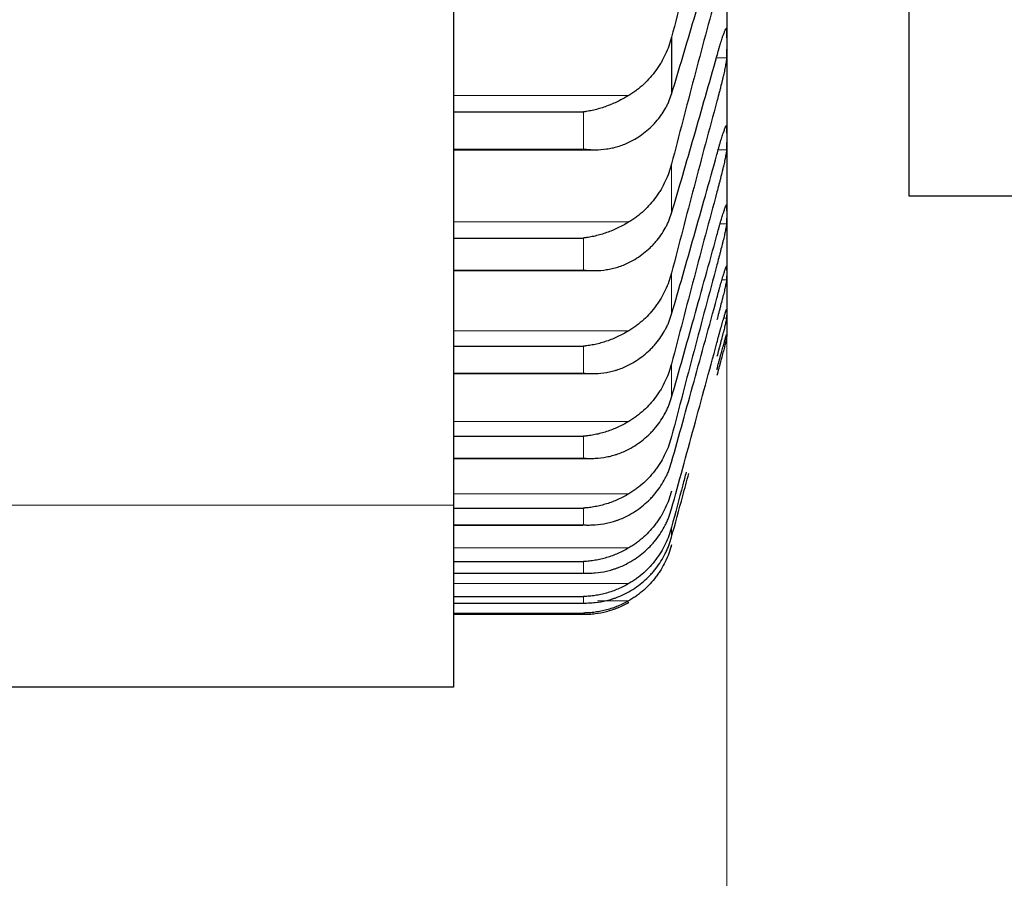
# Model space of a CAD drawing. Header units: inches. Extents: x 0 to 20790, y -12 to 14700.
# Tile 306 of 359: x 13745 to 13799, y 9139 to 9187. Entities that reach past the tile are written whole.
import ezdxf

# ---------------------------------------------------------------- set-up
doc = ezdxf.new("R2010")
doc.units = ezdxf.units.IN
doc.layers.add('1', color=7, linetype='Continuous', true_color=0xffffff)
doc.layers.add('254', color=7, linetype='Continuous', true_color=0xffffff)
doc.styles.add('latin_extended', font='simplex.shx')
doc.dimstyles.get("Standard").update_dxf_attribs({"dimtxt": 0.18, "dimasz": 0.18, "dimexe": 0.18, "dimexo": 0.0625, "dimgap": 0.09, "dimtad": 0, "dimtih": 1, "dimtoh": 1, "dimdec": 4, "dimzin": 0, "dimdsep": 46, "dimtxsty": 'Standard', "dimcen": 0.09, "dimadec": 0, "dimazin": 0, "dimtfac": 1, "dimtdec": 4, "dimtofl": 0, "dimtmove": 0, "dimatfit": 3, "dimfxl": 1, "dimtolj": 1, "dimtzin": 0, "dimarcsym": 0})

# ---------------------------------------------------------------- blocks, each defined once
blk = doc.blocks.new('_U0')
at = {"layer": '254', "color": 3, "linetype": 'Continuous', "lineweight": 13, "transparency": 16777216}
for p, q in [((13783.74, 9754.958), (13783.74, 7971.958)), ((14033.74, 9504.958), (14033.74, 7971.958)), ((13783.74, 8006.958), (12805.734, 8006.958)), ((13661.24, 8006.958), (13538.74, 8006.958)), ((14033.74, 8006.958), (13783.74, 8006.958)), ((14156.24, 8006.958), (14278.74, 8006.958))]:
    blk.add_line(p, q, dxfattribs=at)
at = {"layer": '254', "color": 3, "transparency": 16777216}
for points in [[(13661.24, 7986.541), (13661.24, 8027.374), (13783.74, 8006.958)], [(14156.24, 8027.374), (14156.24, 7986.541), (14033.74, 8006.958)]]:
    blk.add_solid(points, dxfattribs=at)
at = {"layer": 'Defpoints', "color": 0, "transparency": 16777216}
for p in [(13783.74, 9789.958), (14033.74, 9539.958), (13783.74, 8006.958)]:
    blk.add_point(p, dxfattribs=at)
at = {"layer": '254', "color": 2, "lineweight": 13, "transparency": 16777216, "insert": (12866.984, 8190.708), "char_height": 122.5, "attachment_point": 1, "style": 'latin_extended'}
blk.add_mtext('\\A1;250', dxfattribs=at)
blk = doc.blocks.new('_U9')
at = {"layer": '254', "color": 3, "linetype": 'Continuous', "lineweight": 13, "transparency": 16777216}
for p, q in [((13783.74, 10241.58), (13783.74, 8251.958)), ((13623.74, 9754.958), (13623.74, 8251.958)), ((13623.74, 8286.958), (12556.24, 8286.958)), ((13501.24, 8286.958), (13378.74, 8286.958)), ((13783.74, 8286.958), (13623.74, 8286.958)), ((13906.24, 8286.958), (14028.74, 8286.958))]:
    blk.add_line(p, q, dxfattribs=at)
at = {"layer": '254', "color": 3, "transparency": 16777216}
for points in [[(13501.24, 8266.541), (13501.24, 8307.374), (13623.74, 8286.958)], [(13906.24, 8307.374), (13906.24, 8266.541), (13783.74, 8286.958)]]:
    blk.add_solid(points, dxfattribs=at)
at = {"layer": 'Defpoints', "color": 0, "transparency": 16777216}
for p in [(13783.74, 10276.58), (13623.74, 9789.958), (13623.74, 8286.958)]:
    blk.add_point(p, dxfattribs=at)
at = {"layer": '254', "color": 2, "lineweight": 13, "transparency": 16777216, "insert": (12617.49, 8674.874), "char_height": 122.5, "attachment_point": 1, "style": 'latin_extended'}
blk.add_mtext('\\A1;\\C2;Flywheel\\P\\C2;90-240', dxfattribs=at)

msp = doc.modelspace()

# ---------------------------------------------------------------- linework, layer by layer
at = {"layer": '1', "color": 2, "linetype": 'Continuous', "lineweight": 25}
for p, q in [((13793.74, 9376.958), (13793.74, 9176.958)), ((13768.74, 9374.958), (13768.74, 9159.958)), ((13783.74, 9191.479), (13783.74, 9185.327)), ((13780.714, 9185.676), (13780.714, 9182.554)), ((13783.74, 9185.327), (13783.74, 9180.144)), ((13768.74, 9181.57), (13775.884, 9181.57)), ((13783.74, 9180.144), (13783.74, 9175.938)), ((13768.74, 9179.492), (13776.483, 9179.492)), ((13793.74, 9176.958), (13811.24, 9176.958)), ((13783.74, 9175.938), (13783.74, 9172.715)), ((13768.74, 9174.641), (13775.884, 9174.641)), ((13768.739, 9172.848), (13776.396, 9172.848)), ((13783.74, 9172.715), (13783.74, 9170.48)), ((13783.74, 9170.48), (13783.74, 9169.238)), ((13783.74, 9168.958), (13783.74, 9169.238)), ((13768.74, 9168.697), (13775.884, 9168.697)), ((13768.74, 9167.19), (13776.31, 9167.19)), ((13768.74, 9163.748), (13775.884, 9163.748)), ((13768.739, 9162.529), (13776.225, 9162.529)), ((13768.74, 9159.958), (13768.74, 9149.958)), ((13768.74, 9159.802), (13775.884, 9159.802)), ((13768.74, 9158.87), (13775.836, 9158.87)), ((13768.74, 9156.865), (13775.884, 9156.865)), ((13768.74, 9156.22), (13775.854, 9156.22)), ((13768.74, 9154.942), (13775.884, 9154.942)), ((13768.74, 9154.584), (13775.872, 9154.584)), ((13768.74, 9154.035), (13775.884, 9154.035)), ((13768.74, 9153.964), (13775.884, 9153.964)), ((13768.74, 9149.958), (13743.74, 9149.958))]:
    msp.add_line(p, q, dxfattribs=at)
at = {"layer": '1', "color": 110, "linetype": 'Continuous', "lineweight": 13}
for p, q in [((13783.226, 9184.544), (13783.737, 9184.544)), ((13768.74, 9182.479), (13778.371, 9182.479)), ((13775.884, 9181.57), (13775.884, 9179.532)), ((13768.74, 9179.532), (13775.884, 9179.532)), ((13783.278, 9179.495), (13783.737, 9179.495)), ((13780.714, 9178.713), (13780.714, 9176.012)), ((13768.74, 9175.521), (13778.371, 9175.521)), ((13783.379, 9175.424), (13783.737, 9175.424)), ((13775.884, 9174.641), (13775.884, 9172.877)), ((13768.74, 9172.877), (13775.884, 9172.877)), ((13780.714, 9172.73), (13780.714, 9170.454)), ((13783.481, 9172.337), (13783.737, 9172.337)), ((13783.58, 9170.24), (13783.737, 9170.24)), ((13768.74, 9169.546), (13778.371, 9169.546)), ((13775.884, 9168.697), (13775.884, 9167.211)), ((13780.714, 9167.734), (13780.714, 9165.887)), ((13768.74, 9167.211), (13775.884, 9167.211)), ((13768.74, 9164.566), (13778.371, 9164.566)), ((13775.884, 9163.748), (13775.884, 9162.542)), ((13768.74, 9162.542), (13775.884, 9162.542)), ((13768.74, 9160.586), (13778.371, 9160.586)), ((13768.74, 9159.958), (13743.74, 9159.958)), ((13775.884, 9159.802), (13775.884, 9158.878)), ((13768.74, 9158.878), (13775.884, 9158.878)), ((13780.714, 9158.751), (13780.714, 9158.205)), ((13780.714, 9157.773), (13780.714, 9157.664)), ((13768.74, 9157.615), (13778.371, 9157.615)), ((13775.884, 9156.865), (13775.884, 9156.224)), ((13768.74, 9156.224), (13775.884, 9156.224)), ((13768.74, 9155.656), (13778.371, 9155.656)), ((13768.74, 9154.585), (13775.884, 9154.585)), ((13775.884, 9154.942), (13775.884, 9154.585)), ((13776.652, 9154.713), (13778.371, 9154.713)), ((13775.884, 9154.035), (13775.884, 9153.964))]:
    msp.add_line(p, q, dxfattribs=at)
at = {"layer": '1', "color": 2, "linetype": 'Continuous', "lineweight": 25}
for points, knots in [([(13782.778, 9193.484), (13782.709, 9193.231), (13782.431, 9192.203), (13781.947, 9190.393), (13781.327, 9188.044), (13780.918, 9186.467), (13780.714, 9185.676)], [0, 0, 0, 0, 0.098371, 0.398914, 0.699457, 1, 1, 1, 1]), ([(13783.202, 9184.637), (13783.237, 9184.763), (13783.271, 9184.883), (13783.321, 9185.057), (13783.338, 9185.114), (13783.363, 9185.197), (13783.371, 9185.224), (13783.387, 9185.279), (13783.395, 9185.305), (13783.435, 9185.436), (13783.466, 9185.533), (13783.509, 9185.665), (13783.523, 9185.707), (13783.544, 9185.767), (13783.55, 9185.786), (13783.563, 9185.824), (13783.57, 9185.841), (13783.601, 9185.928), (13783.623, 9185.986), (13783.648, 9186.044), (13783.653, 9186.055), (13783.662, 9186.075), (13783.667, 9186.085), (13783.68, 9186.111), (13783.687, 9186.125), (13783.708, 9186.158), (13783.719, 9186.167), (13783.728, 9186.162), (13783.729, 9186.16), (13783.732, 9186.155), (13783.733, 9186.152), (13783.736, 9186.139), (13783.737, 9186.127), (13783.737, 9186.111)], [0, 0, 0, 0, 0.125, 0.125, 0.1875, 0.1875, 0.21875, 0.21875, 0.25, 0.25, 0.375, 0.375, 0.4375, 0.4375, 0.46875, 0.46875, 0.5, 0.5, 0.625, 0.625, 0.65625, 0.65625, 0.6875, 0.6875, 0.75, 0.75, 0.875, 0.875, 0.90625, 0.90625, 0.9375, 0.9375, 1, 1, 1, 1]), ([(13780.714, 9185.676), (13780.671, 9185.51), (13780.621, 9185.349), (13780.506, 9185.031), (13780.377, 9184.72), (13780.22, 9184.422), (13780.09, 9184.203), (13780.045, 9184.131), (13779.975, 9184.024), (13779.951, 9183.988), (13779.903, 9183.918), (13779.878, 9183.884), (13779.753, 9183.712), (13779.542, 9183.449), (13779.307, 9183.209), (13779.06, 9182.979), (13778.93, 9182.87), (13778.76, 9182.741), (13778.726, 9182.716), (13778.657, 9182.666), (13778.552, 9182.593), (13778.444, 9182.524), (13778.371, 9182.479)], [0, 0, 0, 0, 0.125, 0.125, 0.25, 0.375, 0.375, 0.4375, 0.4375, 0.46875, 0.46875, 0.5, 0.5, 0.625, 0.75, 0.75, 0.875, 0.875, 0.90625, 0.90625, 0.9375, 1, 1, 1, 1]), ([(13783.737, 9184.544), (13783.737, 9184.528), (13783.735, 9184.492), (13783.727, 9184.419), (13783.718, 9184.358), (13783.71, 9184.308), (13783.707, 9184.29), (13783.701, 9184.254), (13783.698, 9184.235), (13783.681, 9184.139), (13783.664, 9184.052), (13783.639, 9183.932), (13783.634, 9183.907), (13783.626, 9183.87), (13783.623, 9183.857), (13783.618, 9183.831), (13783.604, 9183.766), (13783.577, 9183.646), (13783.551, 9183.532), (13783.524, 9183.416), (13783.51, 9183.356), (13783.466, 9183.173), (13783.436, 9183.049), (13783.388, 9182.86), (13783.372, 9182.796), (13783.347, 9182.7), (13783.339, 9182.668), (13783.322, 9182.603), (13783.313, 9182.571), (13783.271, 9182.41), (13783.237, 9182.283), (13783.202, 9182.157)], [0, 0, 0, 0, 0.0625, 0.125, 0.1875, 0.1875, 0.21875, 0.21875, 0.25, 0.25, 0.375, 0.375, 0.40625, 0.40625, 0.421875, 0.421875, 0.4375, 0.5, 0.5625, 0.5625, 0.625, 0.625, 0.75, 0.75, 0.8125, 0.8125, 0.84375, 0.84375, 0.875, 0.875, 1, 1, 1, 1]), ([(13778.371, 9182.479), (13778.272, 9182.418), (13778.172, 9182.361), (13777.97, 9182.251), (13777.869, 9182.198), (13777.665, 9182.099), (13777.563, 9182.053), (13777.356, 9181.964), (13777.252, 9181.923), (13777.042, 9181.846), (13776.937, 9181.811), (13776.727, 9181.746), (13776.622, 9181.717), (13776.412, 9181.664), (13776.307, 9181.641), (13776.149, 9181.611), (13776.069, 9181.597), (13775.977, 9181.583), (13775.93, 9181.576), (13775.91, 9181.574), (13775.897, 9181.572), (13775.891, 9181.571), (13775.884, 9181.57)], [0, 0, 0, 0, 0.125, 0.125, 0.25, 0.25, 0.375, 0.375, 0.5, 0.5, 0.625, 0.625, 0.75, 0.75, 0.875, 0.875, 0.9375, 0.96875, 0.984375, 0.992188, 0.992188, 1, 1, 1, 1]), ([(13778.371, 9179.904), (13778.517, 9179.976), (13778.657, 9180.054), (13778.926, 9180.219), (13779.184, 9180.395), (13779.42, 9180.593), (13779.561, 9180.723), (13779.588, 9180.749), (13779.643, 9180.803), (13779.671, 9180.83), (13779.751, 9180.912), (13779.802, 9180.968), (13779.952, 9181.137), (13780.045, 9181.254), (13780.216, 9181.495), (13780.295, 9181.619), (13780.404, 9181.811), (13780.438, 9181.876), (13780.487, 9181.974), (13780.503, 9182.007), (13780.533, 9182.074), (13780.548, 9182.108), (13780.621, 9182.277), (13780.671, 9182.414), (13780.714, 9182.554)], [0, 0, 0, 0, 0.125, 0.125, 0.25, 0.375, 0.375, 0.40625, 0.40625, 0.4375, 0.4375, 0.5, 0.5, 0.625, 0.625, 0.75, 0.75, 0.8125, 0.8125, 0.84375, 0.84375, 0.875, 0.875, 1, 1, 1, 1]), ([(13783.202, 9179.225), (13783.237, 9179.351), (13783.271, 9179.474), (13783.321, 9179.65), (13783.338, 9179.708), (13783.363, 9179.793), (13783.371, 9179.821), (13783.387, 9179.877), (13783.395, 9179.905), (13783.435, 9180.039), (13783.466, 9180.139), (13783.509, 9180.277), (13783.523, 9180.321), (13783.544, 9180.383), (13783.55, 9180.404), (13783.563, 9180.443), (13783.57, 9180.462), (13783.601, 9180.554), (13783.623, 9180.617), (13783.648, 9180.681), (13783.653, 9180.693), (13783.662, 9180.716), (13783.667, 9180.727), (13783.68, 9180.757), (13783.687, 9180.773), (13783.708, 9180.814), (13783.719, 9180.828), (13783.728, 9180.83), (13783.729, 9180.83), (13783.732, 9180.827), (13783.733, 9180.825), (13783.736, 9180.816), (13783.737, 9180.806), (13783.737, 9180.794)], [0, 0, 0, 0, 0.125, 0.125, 0.1875, 0.1875, 0.21875, 0.21875, 0.25, 0.25, 0.375, 0.375, 0.4375, 0.4375, 0.46875, 0.46875, 0.5, 0.5, 0.625, 0.625, 0.65625, 0.65625, 0.6875, 0.6875, 0.75, 0.75, 0.875, 0.875, 0.90625, 0.90625, 0.9375, 0.9375, 1, 1, 1, 1]), ([(13775.884, 9179.532), (13775.887, 9179.531), (13775.891, 9179.531), (13775.897, 9179.53), (13775.9, 9179.53), (13775.91, 9179.529), (13775.93, 9179.526), (13775.977, 9179.521), (13776.069, 9179.511), (13776.149, 9179.505), (13776.307, 9179.495), (13776.412, 9179.492), (13776.725, 9179.492), (13776.933, 9179.505), (13777.244, 9179.548), (13777.348, 9179.566), (13777.503, 9179.599), (13777.555, 9179.611), (13777.659, 9179.637), (13777.711, 9179.651), (13777.866, 9179.697), (13777.968, 9179.732), (13778.171, 9179.811), (13778.272, 9179.855), (13778.371, 9179.904)], [0, 0, 0, 0, 0.003906, 0.003906, 0.007812, 0.007812, 0.015625, 0.03125, 0.0625, 0.125, 0.125, 0.25, 0.25, 0.5, 0.5, 0.625, 0.625, 0.6875, 0.6875, 0.75, 0.75, 0.875, 0.875, 1, 1, 1, 1]), ([(13783.737, 9179.495), (13783.737, 9179.482), (13783.735, 9179.451), (13783.727, 9179.385), (13783.718, 9179.329), (13783.71, 9179.283), (13783.707, 9179.266), (13783.701, 9179.232), (13783.698, 9179.215), (13783.681, 9179.124), (13783.664, 9179.041), (13783.639, 9178.925), (13783.634, 9178.902), (13783.626, 9178.865), (13783.623, 9178.853), (13783.618, 9178.828), (13783.604, 9178.765), (13783.577, 9178.648), (13783.551, 9178.537), (13783.524, 9178.423), (13783.51, 9178.365), (13783.466, 9178.184), (13783.436, 9178.062), (13783.388, 9177.874), (13783.372, 9177.81), (13783.347, 9177.714), (13783.339, 9177.682), (13783.322, 9177.618), (13783.313, 9177.586), (13783.271, 9177.425), (13783.237, 9177.297), (13783.202, 9177.17)], [0, 0, 0, 0, 0.0625, 0.125, 0.1875, 0.1875, 0.21875, 0.21875, 0.25, 0.25, 0.375, 0.375, 0.40625, 0.40625, 0.421875, 0.421875, 0.4375, 0.5, 0.5625, 0.5625, 0.625, 0.625, 0.75, 0.75, 0.8125, 0.8125, 0.84375, 0.84375, 0.875, 0.875, 1, 1, 1, 1]), ([(13780.714, 9178.713), (13780.671, 9178.548), (13780.621, 9178.386), (13780.506, 9178.069), (13780.377, 9177.758), (13780.22, 9177.46), (13780.09, 9177.241), (13780.045, 9177.169), (13779.975, 9177.062), (13779.951, 9177.027), (13779.903, 9176.957), (13779.878, 9176.922), (13779.753, 9176.751), (13779.542, 9176.489), (13779.307, 9176.249), (13779.06, 9176.02), (13778.93, 9175.911), (13778.76, 9175.782), (13778.726, 9175.757), (13778.657, 9175.707), (13778.552, 9175.634), (13778.444, 9175.565), (13778.371, 9175.521)], [0, 0, 0, 0, 0.125, 0.125, 0.25, 0.375, 0.375, 0.4375, 0.4375, 0.46875, 0.46875, 0.5, 0.5, 0.625, 0.75, 0.75, 0.875, 0.875, 0.90625, 0.90625, 0.9375, 1, 1, 1, 1]), ([(13783.202, 9174.791), (13783.237, 9174.918), (13783.271, 9175.042), (13783.321, 9175.221), (13783.338, 9175.28), (13783.363, 9175.367), (13783.371, 9175.396), (13783.387, 9175.452), (13783.395, 9175.481), (13783.435, 9175.619), (13783.466, 9175.722), (13783.509, 9175.865), (13783.523, 9175.91), (13783.544, 9175.976), (13783.55, 9175.998), (13783.563, 9176.039), (13783.57, 9176.059), (13783.601, 9176.156), (13783.623, 9176.223), (13783.648, 9176.294), (13783.653, 9176.307), (13783.662, 9176.332), (13783.667, 9176.345), (13783.68, 9176.378), (13783.687, 9176.397), (13783.708, 9176.446), (13783.719, 9176.465), (13783.728, 9176.473), (13783.729, 9176.474), (13783.732, 9176.474), (13783.733, 9176.473), (13783.736, 9176.468), (13783.737, 9176.462), (13783.737, 9176.452)], [0, 0, 0, 0, 0.125, 0.125, 0.1875, 0.1875, 0.21875, 0.21875, 0.25, 0.25, 0.375, 0.375, 0.4375, 0.4375, 0.46875, 0.46875, 0.5, 0.5, 0.625, 0.625, 0.65625, 0.65625, 0.6875, 0.6875, 0.75, 0.75, 0.875, 0.875, 0.90625, 0.90625, 0.9375, 0.9375, 1, 1, 1, 1]), ([(13778.371, 9173.293), (13778.517, 9173.367), (13778.657, 9173.447), (13778.926, 9173.617), (13779.184, 9173.798), (13779.42, 9174.001), (13779.561, 9174.135), (13779.588, 9174.162), (13779.643, 9174.216), (13779.671, 9174.244), (13779.751, 9174.329), (13779.802, 9174.386), (13779.952, 9174.56), (13780.045, 9174.68), (13780.216, 9174.927), (13780.295, 9175.054), (13780.404, 9175.251), (13780.438, 9175.317), (13780.487, 9175.418), (13780.503, 9175.452), (13780.533, 9175.521), (13780.548, 9175.555), (13780.621, 9175.728), (13780.671, 9175.869), (13780.714, 9176.012)], [0, 0, 0, 0, 0.125, 0.125, 0.25, 0.375, 0.375, 0.40625, 0.40625, 0.4375, 0.4375, 0.5, 0.5, 0.625, 0.625, 0.75, 0.75, 0.8125, 0.8125, 0.84375, 0.84375, 0.875, 0.875, 1, 1, 1, 1]), ([(13778.371, 9175.521), (13778.272, 9175.46), (13778.172, 9175.403), (13777.97, 9175.294), (13777.869, 9175.242), (13777.665, 9175.145), (13777.563, 9175.099), (13777.356, 9175.013), (13777.252, 9174.973), (13777.042, 9174.899), (13776.937, 9174.865), (13776.727, 9174.803), (13776.622, 9174.776), (13776.412, 9174.726), (13776.307, 9174.705), (13776.149, 9174.677), (13776.069, 9174.665), (13775.977, 9174.652), (13775.93, 9174.646), (13775.91, 9174.644), (13775.897, 9174.642), (13775.891, 9174.642), (13775.884, 9174.641)], [0, 0, 0, 0, 0.125, 0.125, 0.25, 0.25, 0.375, 0.375, 0.5, 0.5, 0.625, 0.625, 0.75, 0.75, 0.875, 0.875, 0.9375, 0.96875, 0.984375, 0.992188, 0.992188, 1, 1, 1, 1]), ([(13783.737, 9175.424), (13783.737, 9175.414), (13783.735, 9175.388), (13783.727, 9175.33), (13783.718, 9175.278), (13783.71, 9175.235), (13783.707, 9175.22), (13783.701, 9175.189), (13783.698, 9175.172), (13783.681, 9175.087), (13783.664, 9175.008), (13783.639, 9174.897), (13783.634, 9174.874), (13783.626, 9174.839), (13783.623, 9174.827), (13783.618, 9174.803), (13783.604, 9174.743), (13783.577, 9174.629), (13783.551, 9174.521), (13783.524, 9174.41), (13783.51, 9174.352), (13783.466, 9174.175), (13783.436, 9174.054), (13783.388, 9173.868), (13783.372, 9173.805), (13783.347, 9173.71), (13783.339, 9173.678), (13783.322, 9173.613), (13783.313, 9173.581), (13783.271, 9173.421), (13783.237, 9173.293), (13783.202, 9173.165)], [0, 0, 0, 0, 0.0625, 0.125, 0.1875, 0.1875, 0.21875, 0.21875, 0.25, 0.25, 0.375, 0.375, 0.40625, 0.40625, 0.421875, 0.421875, 0.4375, 0.5, 0.5625, 0.5625, 0.625, 0.625, 0.75, 0.75, 0.8125, 0.8125, 0.84375, 0.84375, 0.875, 0.875, 1, 1, 1, 1]), ([(13775.884, 9172.877), (13775.887, 9172.877), (13775.891, 9172.877), (13775.897, 9172.876), (13775.9, 9172.876), (13775.91, 9172.875), (13775.93, 9172.872), (13775.977, 9172.868), (13776.069, 9172.86), (13776.149, 9172.855), (13776.307, 9172.848), (13776.412, 9172.846), (13776.725, 9172.852), (13776.933, 9172.869), (13777.244, 9172.918), (13777.348, 9172.938), (13777.503, 9172.973), (13777.555, 9172.986), (13777.659, 9173.014), (13777.711, 9173.03), (13777.866, 9173.078), (13777.968, 9173.115), (13778.171, 9173.197), (13778.272, 9173.242), (13778.371, 9173.293)], [0, 0, 0, 0, 0.003906, 0.003906, 0.007813, 0.007813, 0.015625, 0.03125, 0.0625, 0.125, 0.125, 0.25, 0.25, 0.5, 0.5, 0.625, 0.625, 0.6875, 0.6875, 0.75, 0.75, 0.875, 0.875, 1, 1, 1, 1]), ([(13783.202, 9171.341), (13783.237, 9171.47), (13783.271, 9171.594), (13783.321, 9171.776), (13783.338, 9171.836), (13783.363, 9171.925), (13783.371, 9171.954), (13783.387, 9172.012), (13783.395, 9172.041), (13783.435, 9172.182), (13783.466, 9172.288), (13783.509, 9172.436), (13783.523, 9172.484), (13783.544, 9172.552), (13783.55, 9172.575), (13783.563, 9172.618), (13783.57, 9172.639), (13783.601, 9172.741), (13783.623, 9172.813), (13783.648, 9172.889), (13783.653, 9172.904), (13783.662, 9172.931), (13783.667, 9172.945), (13783.68, 9172.982), (13783.687, 9173.004), (13783.708, 9173.06), (13783.719, 9173.084), (13783.728, 9173.099), (13783.729, 9173.102), (13783.732, 9173.104), (13783.733, 9173.105), (13783.736, 9173.104), (13783.737, 9173.1), (13783.737, 9173.092)], [0, 0, 0, 0, 0.125, 0.125, 0.1875, 0.1875, 0.21875, 0.21875, 0.25, 0.25, 0.375, 0.375, 0.4375, 0.4375, 0.46875, 0.46875, 0.5, 0.5, 0.625, 0.625, 0.65625, 0.65625, 0.6875, 0.6875, 0.75, 0.75, 0.875, 0.875, 0.90625, 0.90625, 0.9375, 0.9375, 1, 1, 1, 1]), ([(13780.714, 9172.73), (13780.671, 9172.564), (13780.621, 9172.403), (13780.506, 9172.086), (13780.377, 9171.776), (13780.22, 9171.478), (13780.09, 9171.261), (13780.045, 9171.189), (13779.975, 9171.082), (13779.951, 9171.047), (13779.903, 9170.977), (13779.878, 9170.943), (13779.753, 9170.772), (13779.542, 9170.511), (13779.307, 9170.271), (13779.06, 9170.043), (13778.93, 9169.935), (13778.76, 9169.807), (13778.726, 9169.782), (13778.657, 9169.732), (13778.552, 9169.659), (13778.444, 9169.591), (13778.371, 9169.546)], [0, 0, 0, 0, 0.125, 0.125, 0.25, 0.375, 0.375, 0.4375, 0.4375, 0.46875, 0.46875, 0.5, 0.5, 0.625, 0.75, 0.75, 0.875, 0.875, 0.90625, 0.90625, 0.9375, 1, 1, 1, 1]), ([(13783.737, 9172.337), (13783.737, 9172.33), (13783.735, 9172.309), (13783.727, 9172.258), (13783.718, 9172.212), (13783.71, 9172.173), (13783.707, 9172.159), (13783.701, 9172.129), (13783.698, 9172.114), (13783.681, 9172.034), (13783.664, 9171.96), (13783.639, 9171.854), (13783.634, 9171.832), (13783.626, 9171.798), (13783.623, 9171.787), (13783.618, 9171.764), (13783.604, 9171.706), (13783.577, 9171.596), (13783.551, 9171.491), (13783.524, 9171.382), (13783.51, 9171.326), (13783.466, 9171.152), (13783.436, 9171.033), (13783.388, 9170.849), (13783.372, 9170.786), (13783.347, 9170.692), (13783.339, 9170.66), (13783.322, 9170.596), (13783.313, 9170.564), (13783.271, 9170.404), (13783.237, 9170.276), (13783.202, 9170.147)], [0, 0, 0, 0, 0.0625, 0.125, 0.1875, 0.1875, 0.21875, 0.21875, 0.25, 0.25, 0.375, 0.375, 0.40625, 0.40625, 0.421875, 0.421875, 0.4375, 0.5, 0.5625, 0.5625, 0.625, 0.625, 0.75, 0.75, 0.8125, 0.8125, 0.84375, 0.84375, 0.875, 0.875, 1, 1, 1, 1]), ([(13778.371, 9167.669), (13778.517, 9167.745), (13778.657, 9167.827), (13778.926, 9168.001), (13779.184, 9168.187), (13779.42, 9168.395), (13779.561, 9168.532), (13779.588, 9168.56), (13779.643, 9168.616), (13779.671, 9168.645), (13779.751, 9168.731), (13779.802, 9168.789), (13779.952, 9168.968), (13780.045, 9169.091), (13780.216, 9169.344), (13780.295, 9169.474), (13780.404, 9169.675), (13780.438, 9169.743), (13780.487, 9169.846), (13780.503, 9169.881), (13780.533, 9169.951), (13780.548, 9169.986), (13780.621, 9170.163), (13780.671, 9170.307), (13780.714, 9170.454)], [0, 0, 0, 0, 0.125, 0.125, 0.25, 0.375, 0.375, 0.40625, 0.40625, 0.4375, 0.4375, 0.5, 0.5, 0.625, 0.625, 0.75, 0.75, 0.8125, 0.8125, 0.84375, 0.84375, 0.875, 0.875, 1, 1, 1, 1]), ([(13783.202, 9168.883), (13783.237, 9169.012), (13783.271, 9169.137), (13783.321, 9169.322), (13783.338, 9169.382), (13783.363, 9169.472), (13783.371, 9169.502), (13783.387, 9169.561), (13783.395, 9169.59), (13783.435, 9169.735), (13783.466, 9169.843), (13783.509, 9169.996), (13783.523, 9170.046), (13783.544, 9170.117), (13783.55, 9170.14), (13783.563, 9170.186), (13783.57, 9170.208), (13783.601, 9170.315), (13783.623, 9170.391), (13783.648, 9170.473), (13783.653, 9170.488), (13783.662, 9170.519), (13783.667, 9170.533), (13783.68, 9170.574), (13783.687, 9170.598), (13783.708, 9170.661), (13783.719, 9170.691), (13783.728, 9170.713), (13783.729, 9170.717), (13783.732, 9170.722), (13783.733, 9170.724), (13783.736, 9170.727), (13783.737, 9170.725), (13783.737, 9170.721)], [0, 0, 0, 0, 0.125, 0.125, 0.1875, 0.1875, 0.21875, 0.21875, 0.25, 0.25, 0.375, 0.375, 0.4375, 0.4375, 0.46875, 0.46875, 0.5, 0.5, 0.625, 0.625, 0.65625, 0.65625, 0.6875, 0.6875, 0.75, 0.75, 0.875, 0.875, 0.90625, 0.90625, 0.9375, 0.9375, 1, 1, 1, 1]), ([(13783.737, 9170.24), (13783.737, 9170.235), (13783.735, 9170.219), (13783.727, 9170.176), (13783.718, 9170.135), (13783.71, 9170.099), (13783.707, 9170.086), (13783.701, 9170.06), (13783.698, 9170.045), (13783.681, 9169.971), (13783.664, 9169.901), (13783.639, 9169.8), (13783.634, 9169.78), (13783.626, 9169.747), (13783.623, 9169.736), (13783.618, 9169.714), (13783.604, 9169.658), (13783.577, 9169.552), (13783.551, 9169.45), (13783.524, 9169.345), (13783.51, 9169.29), (13783.466, 9169.12), (13783.436, 9169.003), (13783.388, 9168.821), (13783.372, 9168.759), (13783.347, 9168.665), (13783.339, 9168.634), (13783.322, 9168.57), (13783.313, 9168.538), (13783.271, 9168.379), (13783.237, 9168.251), (13783.202, 9168.122)], [0, 0, 0, 0, 0.0625, 0.125, 0.1875, 0.1875, 0.21875, 0.21875, 0.25, 0.25, 0.375, 0.375, 0.40625, 0.40625, 0.421875, 0.421875, 0.4375, 0.5, 0.5625, 0.5625, 0.625, 0.625, 0.75, 0.75, 0.8125, 0.8125, 0.84375, 0.84375, 0.875, 0.875, 1, 1, 1, 1]), ([(13778.371, 9169.546), (13778.272, 9169.486), (13778.172, 9169.429), (13777.97, 9169.322), (13777.869, 9169.271), (13777.665, 9169.175), (13777.563, 9169.131), (13777.356, 9169.047), (13777.252, 9169.008), (13777.042, 9168.937), (13776.937, 9168.904), (13776.727, 9168.846), (13776.622, 9168.819), (13776.412, 9168.774), (13776.307, 9168.754), (13776.149, 9168.729), (13776.069, 9168.718), (13775.977, 9168.707), (13775.93, 9168.702), (13775.91, 9168.7), (13775.897, 9168.698), (13775.891, 9168.698), (13775.884, 9168.697)], [0, 0, 0, 0, 0.125, 0.125, 0.25, 0.25, 0.375, 0.375, 0.5, 0.5, 0.625, 0.625, 0.75, 0.75, 0.875, 0.875, 0.9375, 0.96875, 0.984375, 0.992188, 0.992188, 1, 1, 1, 1]), ([(13783.202, 9167.419), (13783.237, 9167.548), (13783.271, 9167.674), (13783.321, 9167.861), (13783.338, 9167.922), (13783.363, 9168.013), (13783.371, 9168.044), (13783.387, 9168.104), (13783.395, 9168.134), (13783.435, 9168.281), (13783.466, 9168.392), (13783.509, 9168.549), (13783.523, 9168.6), (13783.544, 9168.674), (13783.55, 9168.699), (13783.563, 9168.746), (13783.57, 9168.769), (13783.601, 9168.881), (13783.623, 9168.961), (13783.648, 9169.048), (13783.653, 9169.065), (13783.662, 9169.098), (13783.667, 9169.113), (13783.68, 9169.158), (13783.687, 9169.184), (13783.708, 9169.255), (13783.719, 9169.29), (13783.728, 9169.318), (13783.729, 9169.323), (13783.732, 9169.331), (13783.733, 9169.334), (13783.736, 9169.341), (13783.737, 9169.343), (13783.737, 9169.341)], [0, 0, 0, 0, 0.125, 0.125, 0.1875, 0.1875, 0.21875, 0.21875, 0.25, 0.25, 0.375, 0.375, 0.4375, 0.4375, 0.46875, 0.46875, 0.5, 0.5, 0.625, 0.625, 0.65625, 0.65625, 0.6875, 0.6875, 0.75, 0.75, 0.875, 0.875, 0.90625, 0.90625, 0.9375, 0.9375, 1, 1, 1, 1]), ([(13783.737, 9169.134), (13783.737, 9169.132), (13783.735, 9169.122), (13783.727, 9169.087), (13783.718, 9169.05), (13783.71, 9169.018), (13783.707, 9169.007), (13783.701, 9168.982), (13783.698, 9168.97), (13783.681, 9168.901), (13783.664, 9168.836), (13783.639, 9168.74), (13783.634, 9168.72), (13783.626, 9168.69), (13783.623, 9168.679), (13783.618, 9168.658), (13783.604, 9168.605), (13783.577, 9168.503), (13783.551, 9168.404), (13783.524, 9168.301), (13783.51, 9168.248), (13783.466, 9168.082), (13783.436, 9167.967), (13783.388, 9167.788), (13783.372, 9167.727), (13783.347, 9167.634), (13783.339, 9167.602), (13783.322, 9167.539), (13783.313, 9167.508), (13783.271, 9167.349), (13783.237, 9167.222), (13783.202, 9167.093)], [0, 0, 0, 0, 0.0625, 0.125, 0.1875, 0.1875, 0.21875, 0.21875, 0.25, 0.25, 0.375, 0.375, 0.40625, 0.40625, 0.421875, 0.421875, 0.4375, 0.5, 0.5625, 0.5625, 0.625, 0.625, 0.75, 0.75, 0.8125, 0.8125, 0.84375, 0.84375, 0.875, 0.875, 1, 1, 1, 1]), ([(13775.884, 9167.211), (13775.887, 9167.211), (13775.891, 9167.21), (13775.897, 9167.21), (13775.9, 9167.21), (13775.91, 9167.209), (13775.93, 9167.207), (13775.977, 9167.203), (13776.069, 9167.197), (13776.149, 9167.194), (13776.307, 9167.189), (13776.412, 9167.19), (13776.725, 9167.201), (13776.933, 9167.222), (13777.244, 9167.276), (13777.348, 9167.298), (13777.503, 9167.336), (13777.555, 9167.35), (13777.659, 9167.38), (13777.711, 9167.396), (13777.866, 9167.447), (13777.968, 9167.485), (13778.171, 9167.57), (13778.272, 9167.617), (13778.371, 9167.669)], [0, 0, 0, 0, 0.003906, 0.003906, 0.007813, 0.007813, 0.015625, 0.03125, 0.0625, 0.125, 0.125, 0.25, 0.25, 0.5, 0.5, 0.625, 0.625, 0.6875, 0.6875, 0.75, 0.75, 0.875, 0.875, 1, 1, 1, 1]), ([(13780.714, 9167.734), (13780.671, 9167.57), (13780.621, 9167.409), (13780.506, 9167.093), (13780.377, 9166.784), (13780.22, 9166.488), (13780.09, 9166.271), (13780.045, 9166.199), (13779.975, 9166.093), (13779.951, 9166.058), (13779.903, 9165.989), (13779.878, 9165.955), (13779.753, 9165.785), (13779.542, 9165.524), (13779.307, 9165.286), (13779.06, 9165.06), (13778.93, 9164.952), (13778.76, 9164.825), (13778.726, 9164.8), (13778.657, 9164.75), (13778.552, 9164.678), (13778.444, 9164.61), (13778.371, 9164.566)], [0, 0, 0, 0, 0.125, 0.125, 0.25, 0.375, 0.375, 0.4375, 0.4375, 0.46875, 0.46875, 0.5, 0.5, 0.625, 0.75, 0.75, 0.875, 0.875, 0.90625, 0.90625, 0.9375, 1, 1, 1, 1]), ([(13778.371, 9163.042), (13778.517, 9163.12), (13778.657, 9163.203), (13778.926, 9163.382), (13779.184, 9163.572), (13779.42, 9163.785), (13779.561, 9163.925), (13779.588, 9163.953), (13779.643, 9164.011), (13779.671, 9164.04), (13779.751, 9164.128), (13779.802, 9164.188), (13779.952, 9164.37), (13780.045, 9164.496), (13780.216, 9164.754), (13780.295, 9164.887), (13780.404, 9165.092), (13780.438, 9165.162), (13780.487, 9165.267), (13780.503, 9165.303), (13780.533, 9165.374), (13780.548, 9165.41), (13780.621, 9165.591), (13780.671, 9165.738), (13780.714, 9165.887)], [0, 0, 0, 0, 0.125, 0.125, 0.25, 0.375, 0.375, 0.40625, 0.40625, 0.4375, 0.4375, 0.5, 0.5, 0.625, 0.625, 0.75, 0.75, 0.8125, 0.8125, 0.84375, 0.84375, 0.875, 0.875, 1, 1, 1, 1]), ([(13778.371, 9164.566), (13778.272, 9164.506), (13778.172, 9164.449), (13777.97, 9164.343), (13777.869, 9164.293), (13777.665, 9164.2), (13777.563, 9164.156), (13777.356, 9164.075), (13777.252, 9164.038), (13777.042, 9163.969), (13776.937, 9163.938), (13776.727, 9163.883), (13776.622, 9163.858), (13776.412, 9163.816), (13776.307, 9163.798), (13776.149, 9163.775), (13776.069, 9163.765), (13775.977, 9163.756), (13775.93, 9163.752), (13775.91, 9163.75), (13775.897, 9163.749), (13775.891, 9163.748), (13775.884, 9163.748)], [0, 0, 0, 0, 0.125, 0.125, 0.25, 0.25, 0.375, 0.375, 0.5, 0.5, 0.625, 0.625, 0.75, 0.75, 0.875, 0.875, 0.9375, 0.96875, 0.984375, 0.992188, 0.992188, 1, 1, 1, 1]), ([(13780.714, 9163.735), (13780.671, 9163.572), (13780.621, 9163.411), (13780.506, 9163.097), (13780.377, 9162.79), (13780.22, 9162.496), (13780.09, 9162.28), (13780.045, 9162.209), (13779.975, 9162.103), (13779.951, 9162.069), (13779.903, 9162), (13779.878, 9161.966), (13779.753, 9161.797), (13779.542, 9161.538), (13779.307, 9161.302), (13779.06, 9161.077), (13778.93, 9160.97), (13778.76, 9160.843), (13778.726, 9160.819), (13778.657, 9160.77), (13778.552, 9160.698), (13778.444, 9160.63), (13778.371, 9160.586)], [0, 0, 0, 0, 0.125, 0.125, 0.25, 0.375, 0.375, 0.4375, 0.4375, 0.46875, 0.46875, 0.5, 0.5, 0.625, 0.75, 0.75, 0.875, 0.875, 0.90625, 0.90625, 0.9375, 1, 1, 1, 1]), ([(13775.884, 9162.542), (13775.887, 9162.542), (13775.891, 9162.542), (13775.897, 9162.541), (13775.9, 9162.541), (13775.91, 9162.54), (13775.93, 9162.539), (13775.977, 9162.536), (13776.069, 9162.531), (13776.149, 9162.529), (13776.307, 9162.528), (13776.412, 9162.53), (13776.725, 9162.547), (13776.933, 9162.572), (13777.244, 9162.631), (13777.348, 9162.655), (13777.503, 9162.696), (13777.555, 9162.711), (13777.659, 9162.742), (13777.711, 9162.759), (13777.866, 9162.813), (13777.968, 9162.853), (13778.171, 9162.941), (13778.272, 9162.989), (13778.371, 9163.042)], [0, 0, 0, 0, 0.003906, 0.003906, 0.007813, 0.007813, 0.015625, 0.03125, 0.0625, 0.125, 0.125, 0.25, 0.25, 0.5, 0.5, 0.625, 0.625, 0.6875, 0.6875, 0.75, 0.75, 0.875, 0.875, 1, 1, 1, 1]), ([(13778.371, 9159.419), (13778.517, 9159.498), (13778.657, 9159.584), (13778.926, 9159.766), (13779.184, 9159.96), (13779.42, 9160.177), (13779.561, 9160.32), (13779.588, 9160.349), (13779.643, 9160.408), (13779.671, 9160.437), (13779.751, 9160.527), (13779.802, 9160.588), (13779.952, 9160.774), (13780.045, 9160.902), (13780.216, 9161.166), (13780.295, 9161.301), (13780.404, 9161.511), (13780.438, 9161.581), (13780.487, 9161.689), (13780.503, 9161.725), (13780.533, 9161.798), (13780.548, 9161.834), (13780.621, 9162.018), (13780.671, 9162.168), (13780.714, 9162.32)], [0, 0, 0, 0, 0.125, 0.125, 0.25, 0.375, 0.375, 0.40625, 0.40625, 0.4375, 0.4375, 0.5, 0.5, 0.625, 0.625, 0.75, 0.75, 0.8125, 0.8125, 0.84375, 0.84375, 0.875, 0.875, 1, 1, 1, 1]), ([(13781.512, 9161.771), (13781.451, 9161.539), (13781.183, 9160.529), (13780.918, 9159.523), (13780.714, 9158.751)], [0, 0, 0, 0, 0.229992, 1, 1, 1, 1]), ([(13780.714, 9158.205), (13780.918, 9158.957), (13781.233, 9160.119), (13781.55, 9161.291), (13781.661, 9161.702)], [0, 0, 0, 0, 0.650169, 1, 1, 1, 1]), ([(13778.371, 9160.586), (13778.272, 9160.527), (13778.172, 9160.471), (13777.97, 9160.366), (13777.869, 9160.318), (13777.665, 9160.226), (13777.563, 9160.184), (13777.356, 9160.105), (13777.252, 9160.069), (13777.042, 9160.004), (13776.937, 9159.974), (13776.727, 9159.922), (13776.622, 9159.899), (13776.412, 9159.86), (13776.307, 9159.844), (13776.149, 9159.824), (13776.069, 9159.816), (13775.977, 9159.808), (13775.93, 9159.805), (13775.91, 9159.803), (13775.897, 9159.803), (13775.891, 9159.802), (13775.884, 9159.802)], [0, 0, 0, 0, 0.125, 0.125, 0.25, 0.25, 0.375, 0.375, 0.5, 0.5, 0.625, 0.625, 0.75, 0.75, 0.875, 0.875, 0.9375, 0.96875, 0.984375, 0.992187, 0.992187, 1, 1, 1, 1]), ([(13780.714, 9160.739), (13780.671, 9160.577), (13780.621, 9160.417), (13780.506, 9160.106), (13780.377, 9159.8), (13780.22, 9159.508), (13780.09, 9159.294), (13780.045, 9159.224), (13779.975, 9159.119), (13779.951, 9159.085), (13779.903, 9159.016), (13779.878, 9158.982), (13779.753, 9158.815), (13779.542, 9158.558), (13779.307, 9158.324), (13779.06, 9158.101), (13778.93, 9157.995), (13778.76, 9157.87), (13778.726, 9157.845), (13778.657, 9157.797), (13778.552, 9157.725), (13778.444, 9157.658), (13778.371, 9157.615)], [0, 0, 0, 0, 0.125, 0.125, 0.25, 0.375, 0.375, 0.4375, 0.4375, 0.46875, 0.46875, 0.5, 0.5, 0.625, 0.75, 0.75, 0.875, 0.875, 0.90625, 0.90625, 0.9375, 1, 1, 1, 1]), ([(13775.884, 9158.878), (13775.887, 9158.878), (13775.891, 9158.877), (13775.897, 9158.877), (13775.9, 9158.877), (13775.91, 9158.876), (13775.93, 9158.875), (13775.977, 9158.873), (13776.069, 9158.87), (13776.149, 9158.87), (13776.307, 9158.871), (13776.412, 9158.875), (13776.725, 9158.898), (13776.933, 9158.927), (13777.244, 9158.991), (13777.348, 9159.017), (13777.503, 9159.06), (13777.555, 9159.076), (13777.659, 9159.109), (13777.711, 9159.127), (13777.866, 9159.183), (13777.968, 9159.224), (13778.171, 9159.315), (13778.272, 9159.365), (13778.371, 9159.419)], [0, 0, 0, 0, 0.003906, 0.003906, 0.007813, 0.007813, 0.015625, 0.03125, 0.0625, 0.125, 0.125, 0.25, 0.25, 0.5, 0.5, 0.625, 0.625, 0.6875, 0.6875, 0.75, 0.75, 0.875, 0.875, 1, 1, 1, 1]), ([(13778.371, 9156.806), (13778.517, 9156.886), (13778.657, 9156.973), (13778.926, 9157.159), (13779.184, 9157.357), (13779.42, 9157.578), (13779.561, 9157.724), (13779.588, 9157.753), (13779.643, 9157.813), (13779.671, 9157.843), (13779.751, 9157.935), (13779.802, 9157.997), (13779.952, 9158.186), (13780.045, 9158.316), (13780.216, 9158.585), (13780.295, 9158.722), (13780.404, 9158.935), (13780.438, 9159.007), (13780.487, 9159.117), (13780.503, 9159.153), (13780.533, 9159.227), (13780.548, 9159.264), (13780.621, 9159.451), (13780.671, 9159.604), (13780.714, 9159.758)], [0, 0, 0, 0, 0.125, 0.125, 0.25, 0.375, 0.375, 0.40625, 0.40625, 0.4375, 0.4375, 0.5, 0.5, 0.625, 0.625, 0.75, 0.75, 0.8125, 0.8125, 0.84375, 0.84375, 0.875, 0.875, 1, 1, 1, 1]), ([(13780.714, 9158.751), (13780.671, 9158.59), (13780.621, 9158.432), (13780.506, 9158.122), (13780.377, 9157.82), (13780.22, 9157.53), (13780.09, 9157.318), (13780.045, 9157.248), (13779.975, 9157.145), (13779.951, 9157.111), (13779.903, 9157.043), (13779.878, 9157.01), (13779.753, 9156.844), (13779.542, 9156.59), (13779.307, 9156.358), (13779.06, 9156.137), (13778.93, 9156.032), (13778.76, 9155.908), (13778.726, 9155.884), (13778.657, 9155.836), (13778.552, 9155.765), (13778.444, 9155.699), (13778.371, 9155.656)], [0, 0, 0, 0, 0.125, 0.125, 0.25, 0.375, 0.375, 0.4375, 0.4375, 0.46875, 0.46875, 0.5, 0.5, 0.625, 0.75, 0.75, 0.875, 0.875, 0.90625, 0.90625, 0.9375, 1, 1, 1, 1]), ([(13778.371, 9155.206), (13778.517, 9155.288), (13778.657, 9155.377), (13778.926, 9155.566), (13779.184, 9155.767), (13779.42, 9155.992), (13779.561, 9156.14), (13779.588, 9156.17), (13779.643, 9156.23), (13779.671, 9156.261), (13779.751, 9156.354), (13779.802, 9156.417), (13779.952, 9156.61), (13780.045, 9156.742), (13780.216, 9157.014), (13780.295, 9157.154), (13780.404, 9157.37), (13780.438, 9157.443), (13780.487, 9157.554), (13780.503, 9157.592), (13780.533, 9157.667), (13780.548, 9157.704), (13780.621, 9157.894), (13780.671, 9158.049), (13780.714, 9158.205)], [0, 0, 0, 0, 0.125, 0.125, 0.25, 0.375, 0.375, 0.40625, 0.40625, 0.4375, 0.4375, 0.5, 0.5, 0.625, 0.625, 0.75, 0.75, 0.8125, 0.8125, 0.84375, 0.84375, 0.875, 0.875, 1, 1, 1, 1]), ([(13780.714, 9157.773), (13780.671, 9157.614), (13780.621, 9157.457), (13780.506, 9157.151), (13780.377, 9156.852), (13780.22, 9156.565), (13780.09, 9156.356), (13780.045, 9156.287), (13779.975, 9156.184), (13779.951, 9156.15), (13779.903, 9156.083), (13779.878, 9156.05), (13779.753, 9155.886), (13779.542, 9155.635), (13779.307, 9155.406), (13779.06, 9155.188), (13778.93, 9155.084), (13778.76, 9154.962), (13778.726, 9154.938), (13778.657, 9154.891), (13778.552, 9154.821), (13778.444, 9154.755), (13778.371, 9154.713)], [0, 0, 0, 0, 0.125, 0.125, 0.25, 0.375, 0.375, 0.4375, 0.4375, 0.46875, 0.46875, 0.5, 0.5, 0.625, 0.75, 0.75, 0.875, 0.875, 0.90625, 0.90625, 0.9375, 1, 1, 1, 1]), ([(13778.371, 9157.615), (13778.272, 9157.556), (13778.172, 9157.501), (13777.97, 9157.398), (13777.869, 9157.35), (13777.665, 9157.261), (13777.563, 9157.22), (13777.356, 9157.144), (13777.252, 9157.11), (13777.042, 9157.047), (13776.937, 9157.019), (13776.727, 9156.971), (13776.622, 9156.949), (13776.412, 9156.914), (13776.307, 9156.899), (13776.149, 9156.883), (13776.069, 9156.876), (13775.977, 9156.869), (13775.93, 9156.867), (13775.91, 9156.866), (13775.897, 9156.865), (13775.891, 9156.865), (13775.884, 9156.865)], [0, 0, 0, 0, 0.125, 0.125, 0.25, 0.25, 0.375, 0.375, 0.5, 0.5, 0.625, 0.625, 0.75, 0.75, 0.875, 0.875, 0.9375, 0.96875, 0.984375, 0.992187, 0.992187, 1, 1, 1, 1]), ([(13775.884, 9156.224), (13775.887, 9156.224), (13775.891, 9156.224), (13775.897, 9156.224), (13775.9, 9156.223), (13775.91, 9156.223), (13775.93, 9156.222), (13775.977, 9156.221), (13776.069, 9156.22), (13776.149, 9156.221), (13776.307, 9156.225), (13776.412, 9156.231), (13776.725, 9156.259), (13776.933, 9156.292), (13777.244, 9156.362), (13777.348, 9156.389), (13777.503, 9156.435), (13777.555, 9156.451), (13777.659, 9156.486), (13777.711, 9156.505), (13777.866, 9156.563), (13777.968, 9156.606), (13778.171, 9156.699), (13778.272, 9156.75), (13778.371, 9156.806)], [0, 0, 0, 0, 0.003906, 0.003906, 0.007812, 0.007812, 0.015625, 0.03125, 0.0625, 0.125, 0.125, 0.25, 0.25, 0.5, 0.5, 0.625, 0.625, 0.6875, 0.6875, 0.75, 0.75, 0.875, 0.875, 1, 1, 1, 1]), ([(13778.371, 9155.656), (13778.272, 9155.598), (13778.172, 9155.544), (13777.97, 9155.443), (13777.869, 9155.396), (13777.665, 9155.309), (13777.563, 9155.27), (13777.356, 9155.197), (13777.252, 9155.164), (13777.042, 9155.104), (13776.937, 9155.078), (13776.727, 9155.033), (13776.622, 9155.013), (13776.412, 9154.981), (13776.307, 9154.969), (13776.149, 9154.955), (13776.069, 9154.949), (13775.977, 9154.945), (13775.93, 9154.943), (13775.91, 9154.942), (13775.897, 9154.942), (13775.891, 9154.942), (13775.884, 9154.942)], [0, 0, 0, 0, 0.125, 0.125, 0.25, 0.25, 0.375, 0.375, 0.5, 0.5, 0.625, 0.625, 0.75, 0.75, 0.875, 0.875, 0.9375, 0.96875, 0.984375, 0.992188, 0.992188, 1, 1, 1, 1]), ([(13775.884, 9154.585), (13775.887, 9154.585), (13775.891, 9154.585), (13775.897, 9154.585), (13775.9, 9154.585), (13775.91, 9154.585), (13775.93, 9154.585), (13775.977, 9154.584), (13776.069, 9154.585), (13776.149, 9154.587), (13776.307, 9154.594), (13776.412, 9154.602), (13776.725, 9154.636), (13776.933, 9154.672), (13777.244, 9154.747), (13777.348, 9154.775), (13777.503, 9154.824), (13777.555, 9154.841), (13777.659, 9154.878), (13777.711, 9154.897), (13777.866, 9154.958), (13777.968, 9155.002), (13778.171, 9155.098), (13778.272, 9155.15), (13778.371, 9155.206)], [0, 0, 0, 0, 0.003906, 0.003906, 0.007812, 0.007812, 0.015625, 0.03125, 0.0625, 0.125, 0.125, 0.25, 0.25, 0.5, 0.5, 0.625, 0.625, 0.6875, 0.6875, 0.75, 0.75, 0.875, 0.875, 1, 1, 1, 1]), ([(13778.371, 9154.713), (13778.272, 9154.656), (13778.172, 9154.602), (13777.97, 9154.503), (13777.869, 9154.458), (13777.665, 9154.374), (13777.563, 9154.336), (13777.356, 9154.266), (13777.252, 9154.234), (13777.042, 9154.178), (13776.937, 9154.154), (13776.727, 9154.112), (13776.622, 9154.094), (13776.412, 9154.066), (13776.307, 9154.055), (13776.149, 9154.044), (13776.069, 9154.039), (13775.977, 9154.037), (13775.93, 9154.036), (13775.91, 9154.035), (13775.897, 9154.035), (13775.891, 9154.035), (13775.884, 9154.035)], [0, 0, 0, 0, 0.125, 0.125, 0.25, 0.25, 0.375, 0.375, 0.5, 0.5, 0.625, 0.625, 0.75, 0.75, 0.875, 0.875, 0.9375, 0.96875, 0.984375, 0.992187, 0.992187, 1, 1, 1, 1]), ([(13775.884, 9153.964), (13775.887, 9153.964), (13775.891, 9153.964), (13775.897, 9153.964), (13775.9, 9153.964), (13775.91, 9153.964), (13775.93, 9153.964), (13775.977, 9153.965), (13776.069, 9153.967), (13776.149, 9153.97), (13776.307, 9153.98), (13776.412, 9153.99), (13776.725, 9154.029), (13776.933, 9154.069), (13777.244, 9154.149), (13777.348, 9154.179), (13777.503, 9154.231), (13777.555, 9154.249), (13777.659, 9154.286), (13777.711, 9154.306), (13777.866, 9154.369), (13777.968, 9154.414), (13778.171, 9154.513), (13778.272, 9154.566), (13778.371, 9154.623)], [0, 0, 0, 0, 0.003906, 0.003906, 0.007813, 0.007813, 0.015625, 0.03125, 0.0625, 0.125, 0.125, 0.25, 0.25, 0.5, 0.5, 0.625, 0.625, 0.6875, 0.6875, 0.75, 0.75, 0.875, 0.875, 1, 1, 1, 1])]:
    msp.add_open_spline(points, degree=3, knots=knots, dxfattribs=at)
for points in [[(13780.714, 9182.554), (13780.918, 9183.225), (13781.327, 9184.584), (13781.947, 9186.675), (13782.571, 9188.817), (13782.991, 9190.279), (13783.202, 9191.019)], [(13783.202, 9188.117), (13782.991, 9187.341), (13782.571, 9185.785), (13781.947, 9183.44), (13781.327, 9181.083), (13780.918, 9179.504), (13780.714, 9178.713)], [(13783.737, 9186.111), (13783.739, 9185.85), (13783.74, 9185.589), (13783.74, 9185.327)], [(13783.74, 9185.327), (13783.74, 9185.066), (13783.739, 9184.805), (13783.737, 9184.544)], [(13780.714, 9176.012), (13780.918, 9176.699), (13781.327, 9178.09), (13781.947, 9180.222), (13782.571, 9182.402), (13782.991, 9183.887), (13783.202, 9184.637)], [(13783.202, 9182.157), (13782.991, 9181.376), (13782.571, 9179.811), (13781.947, 9177.457), (13781.327, 9175.097), (13780.918, 9173.519), (13780.714, 9172.73)], [(13783.737, 9180.794), (13783.739, 9180.577), (13783.74, 9180.361), (13783.74, 9180.144)], [(13783.74, 9180.144), (13783.74, 9179.928), (13783.739, 9179.712), (13783.737, 9179.495)], [(13780.714, 9170.454), (13780.918, 9171.156), (13781.327, 9172.575), (13781.947, 9174.746), (13782.571, 9176.961), (13782.991, 9178.465), (13783.202, 9179.225)], [(13783.202, 9177.17), (13782.991, 9176.385), (13782.571, 9174.814), (13781.947, 9172.456), (13781.327, 9170.096), (13780.918, 9168.522), (13780.714, 9167.734)], [(13783.737, 9176.452), (13783.739, 9176.281), (13783.74, 9176.109), (13783.74, 9175.938)], [(13783.74, 9175.938), (13783.74, 9175.767), (13783.739, 9175.595), (13783.737, 9175.424)], [(13780.714, 9165.887), (13780.918, 9166.604), (13781.327, 9168.049), (13781.947, 9170.256), (13782.571, 9172.501), (13782.991, 9174.023), (13783.202, 9174.791)], [(13783.202, 9173.165), (13782.991, 9172.377), (13782.571, 9170.802), (13781.947, 9168.443), (13781.327, 9166.088), (13780.918, 9164.519), (13780.714, 9163.735)], [(13783.737, 9173.092), (13783.739, 9172.967), (13783.74, 9172.841), (13783.74, 9172.715)], [(13783.74, 9172.715), (13783.74, 9172.589), (13783.739, 9172.463), (13783.737, 9172.337)], [(13780.714, 9162.32), (13780.918, 9163.049), (13781.327, 9164.519), (13781.947, 9166.758), (13782.571, 9169.03), (13782.991, 9170.567), (13783.202, 9171.341)], [(13783.737, 9170.721), (13783.739, 9170.64), (13783.74, 9170.56), (13783.74, 9170.48)], [(13783.74, 9170.48), (13783.74, 9170.4), (13783.739, 9170.32), (13783.737, 9170.24)], [(13783.737, 9169.341), (13783.739, 9169.306), (13783.74, 9169.272), (13783.74, 9169.238)], [(13783.74, 9169.238), (13783.74, 9169.203), (13783.739, 9169.169), (13783.737, 9169.134)], [(13780.714, 9159.758), (13780.918, 9160.499), (13781.327, 9161.991), (13781.947, 9164.257), (13782.571, 9166.553), (13782.991, 9168.103), (13783.202, 9168.883)]]:
    msp.add_open_spline(points, degree=3, dxfattribs=at)

# ---------------------------------------------------------------- dimensions: what is measured, and where the dimension line sits
at = {"layer": '254', "color": 2, "linetype": 'Continuous', "lineweight": 13}
dim = msp.add_linear_dim(base=(13623.74, 8286.958), p1=(13783.74, 10276.58), p2=(13623.74, 9789.958), text='\\C2;Flywheel\\P\\C2;90-240', dimstyle='Standard', override={"dimscale": 35, "dimtxt": 3.5, "dimasz": 3.5, "dimexe": 1, "dimexo": 1, "dimgap": 1.75, "dimtad": 1, "dimtih": 1, "dimtoh": 0, "dimdec": 2, "dimlfac": 0.028571, "dimzin": 8, "dimdsep": 46, "dimlunit": 2, "dimpost": '', "dimtxsty": 'latin_extended', "dimsah": 1, "dimse1": 0, "dimse2": 0, "dimsd1": 0, "dimsd2": 0, "dimclrd": 3, "dimclre": 3, "dimclrt": 2, "dimtol": 0, "dimtm": -0.1, "dimtfac": 0.714286, "dimtdec": 3, "dimtofl": 1, "dimtmove": 0, "dimtzin": 8, "dimlwd": 13, "dimlwe": 13}, dxfattribs=at)
dim.commit()
dim.dimension.update_dxf_attribs({"geometry": '_U9', "text_midpoint": (12967.49, 8286.958), "dimtype": 160})
dim = msp.add_linear_dim(base=(13783.74, 8006.958), p1=(14033.74, 9539.958), p2=(13783.74, 9789.958), dimstyle='Standard', override={"dimscale": 35, "dimtxt": 3.5, "dimasz": 3.5, "dimexe": 1, "dimexo": 1, "dimgap": 1.75, "dimtad": 1, "dimtih": 1, "dimtoh": 0, "dimdec": 2, "dimlfac": 1, "dimzin": 8, "dimdsep": 46, "dimlunit": 2, "dimtxsty": 'latin_extended', "dimsah": 1, "dimse1": 0, "dimse2": 0, "dimsd1": 0, "dimsd2": 0, "dimclrd": 3, "dimclre": 3, "dimclrt": 2, "dimtol": 0, "dimtm": -0.1, "dimtfac": 0.714286, "dimtdec": 3, "dimtofl": 1, "dimtmove": 0, "dimtzin": 8, "dimlwd": 13, "dimlwe": 13}, dxfattribs=at)
dim.commit()
dim.dimension.update_dxf_attribs({"geometry": '_U0', "text_midpoint": (13024.484, 8006.958), "dimtype": 160})

doc.saveas('drawing.dxf')
